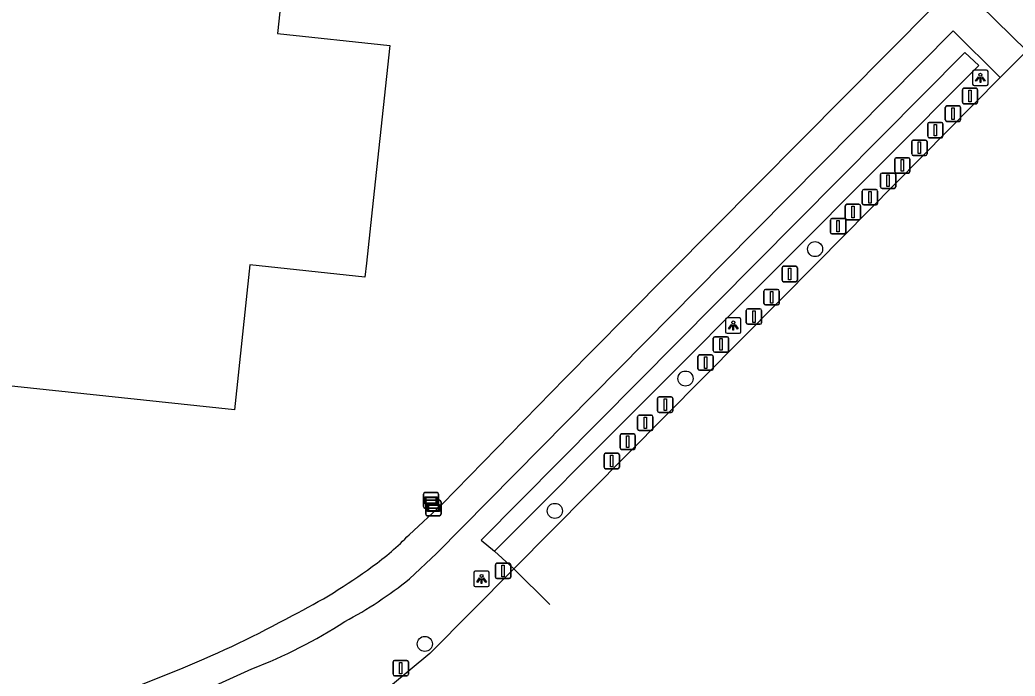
# Model space of a CAD drawing. Extents: x 162186 to 163152, y 385513 to 386513.
# Drawn here: x 162900.8 to 162965.2, y 386223.2 to 386265.8 of the extents above; entities that cross this region are included whole.
import ezdxf

# ---------------------------------------------------------------- set-up
doc = ezdxf.new("R2010")
doc.units = 0
for name, color, linetype in [('IMGEO_Afsluitpaal', 7, 'Continuous'), ('IMGEO_Boom', 7, 'Continuous'), ('IMGEO_Duiker', 7, 'Continuous'), ('IMGEO_Lichtpunt', 7, 'Continuous'), ('IMGEO_Pand', 7, 'Continuous'), ('IMGEO_Rijbaan_lokaal_open', 7, 'Continuous'), ('IMGEO_Verklikker', 7, 'Continuous'), ('IMGEO_Voetpad_open', 7, 'Continuous'), ('IMGEO_Waterloop', 7, 'Continuous')]:
    doc.layers.add(name, color=color, linetype=linetype)

msp = doc.modelspace()

# ---------------------------------------------------------------- linework, layer by layer
at = {"layer": 'IMGEO_Afsluitpaal'}
for p, q in [((162961.829, 386260.441), (162961.829, 386261.241)), ((162961.829, 386261.241), (162961.829, 386260.441)), ((162961.929, 386261.341), (162962.719, 386261.341)), ((162962.719, 386261.341), (162961.929, 386261.341)), ((162962.819, 386261.241), (162962.819, 386260.441)), ((162962.819, 386260.441), (162962.819, 386261.241)), ((162960.724, 386259.298), (162960.724, 386260.098)), ((162960.724, 386260.098), (162960.724, 386259.298)), ((162960.824, 386260.198), (162961.614, 386260.198)), ((162961.614, 386260.198), (162960.824, 386260.198)), ((162961.714, 386260.098), (162961.714, 386259.298)), ((162961.714, 386259.298), (162961.714, 386260.098)), ((162962.719, 386260.341), (162961.929, 386260.341)), ((162961.929, 386260.341), (162962.719, 386260.341)), ((162959.681, 386259.129), (162960.471, 386259.129)), ((162960.471, 386259.129), (162959.681, 386259.129)), ((162961.614, 386259.198), (162960.824, 386259.198)), ((162960.824, 386259.198), (162961.614, 386259.198)), ((162959.581, 386258.229), (162959.581, 386259.029)), ((162959.581, 386259.029), (162959.581, 386258.229)), ((162960.571, 386259.029), (162960.571, 386258.229)), ((162960.571, 386258.229), (162960.571, 386259.029)), ((162958.549, 386257.087), (162958.549, 386257.887)), ((162958.549, 386257.887), (162958.549, 386257.087)), ((162958.649, 386257.987), (162959.439, 386257.987)), ((162959.439, 386257.987), (162958.649, 386257.987)), ((162959.539, 386257.887), (162959.539, 386257.087)), ((162959.539, 386257.087), (162959.539, 386257.887)), ((162960.471, 386258.129), (162959.681, 386258.129)), ((162959.681, 386258.129), (162960.471, 386258.129)), ((162957.444, 386255.944), (162957.444, 386256.744)), ((162957.444, 386256.744), (162957.444, 386255.944)), ((162957.544, 386256.844), (162958.334, 386256.844)), ((162958.334, 386256.844), (162957.544, 386256.844)), ((162958.434, 386256.744), (162958.434, 386255.944)), ((162958.434, 386255.944), (162958.434, 386256.744)), ((162959.439, 386256.987), (162958.649, 386256.987)), ((162958.649, 386256.987), (162959.439, 386256.987)), ((162956.522, 386254.949), (162956.522, 386255.749)), ((162956.522, 386255.749), (162956.522, 386254.949)), ((162956.622, 386255.849), (162957.412, 386255.849)), ((162957.412, 386255.849), (162956.622, 386255.849)), ((162957.512, 386255.749), (162957.512, 386254.949)), ((162957.512, 386254.949), (162957.512, 386255.749)), ((162958.334, 386255.844), (162957.544, 386255.844)), ((162957.544, 386255.844), (162958.334, 386255.844)), ((162955.343, 386253.88), (162955.343, 386254.68)), ((162955.343, 386254.68), (162955.343, 386253.88)), ((162955.443, 386254.78), (162956.233, 386254.78)), ((162956.233, 386254.78), (162955.443, 386254.78)), ((162956.333, 386254.68), (162956.333, 386253.88)), ((162956.333, 386253.88), (162956.333, 386254.68)), ((162957.412, 386254.849), (162956.622, 386254.849)), ((162956.622, 386254.849), (162957.412, 386254.849)), ((162954.237, 386252.922), (162954.237, 386253.722)), ((162954.237, 386253.722), (162954.237, 386252.922)), ((162954.337, 386253.822), (162955.127, 386253.822)), ((162955.127, 386253.822), (162954.337, 386253.822)), ((162955.227, 386253.722), (162955.227, 386252.922)), ((162955.227, 386252.922), (162955.227, 386253.722)), ((162956.233, 386253.78), (162955.443, 386253.78)), ((162955.443, 386253.78), (162956.233, 386253.78)), ((162953.279, 386252.001), (162953.279, 386252.801)), ((162953.279, 386252.801), (162953.279, 386252.001)), ((162953.379, 386252.901), (162954.169, 386252.901)), ((162954.169, 386252.901), (162953.379, 386252.901)), ((162954.269, 386252.801), (162954.269, 386252.001)), ((162954.269, 386252.001), (162954.269, 386252.801)), ((162955.127, 386252.822), (162954.337, 386252.822)), ((162954.337, 386252.822), (162955.127, 386252.822)), ((162954.169, 386251.901), (162953.379, 386251.901)), ((162953.379, 386251.901), (162954.169, 386251.901)), ((162950.146, 386248.905), (162950.146, 386249.705)), ((162950.146, 386249.705), (162950.146, 386248.905)), ((162950.246, 386249.805), (162951.036, 386249.805)), ((162951.036, 386249.805), (162950.246, 386249.805)), ((162951.136, 386249.705), (162951.136, 386248.905)), ((162951.136, 386248.905), (162951.136, 386249.705)), ((162951.036, 386248.805), (162950.246, 386248.805)), ((162950.246, 386248.805), (162951.036, 386248.805)), ((162948.967, 386247.394), (162948.967, 386248.194)), ((162948.967, 386248.194), (162948.967, 386247.394)), ((162949.067, 386248.294), (162949.857, 386248.294)), ((162949.857, 386248.294), (162949.067, 386248.294)), ((162949.957, 386248.194), (162949.957, 386247.394)), ((162949.957, 386247.394), (162949.957, 386248.194)), ((162947.824, 386246.141), (162947.824, 386246.941)), ((162947.824, 386246.941), (162947.824, 386246.141)), ((162947.924, 386247.041), (162948.714, 386247.041)), ((162948.714, 386247.041), (162947.924, 386247.041)), ((162948.814, 386246.941), (162948.814, 386246.141)), ((162948.814, 386246.141), (162948.814, 386246.941)), ((162949.857, 386247.294), (162949.067, 386247.294)), ((162949.067, 386247.294), (162949.857, 386247.294)), ((162948.714, 386246.041), (162947.924, 386246.041)), ((162947.924, 386246.041), (162948.714, 386246.041)), ((162945.687, 386244.335), (162945.687, 386245.135)), ((162945.687, 386245.135), (162945.687, 386244.335)), ((162945.787, 386245.235), (162946.577, 386245.235)), ((162946.577, 386245.235), (162945.787, 386245.235)), ((162946.677, 386245.135), (162946.677, 386244.335)), ((162946.677, 386244.335), (162946.677, 386245.135)), ((162944.692, 386243.156), (162944.692, 386243.956)), ((162944.692, 386243.956), (162944.692, 386243.156)), ((162944.792, 386244.056), (162945.582, 386244.056)), ((162945.582, 386244.056), (162944.792, 386244.056)), ((162945.682, 386243.956), (162945.682, 386243.156)), ((162945.682, 386243.156), (162945.682, 386243.956)), ((162946.577, 386244.235), (162945.787, 386244.235)), ((162945.787, 386244.235), (162946.577, 386244.235)), ((162945.582, 386243.056), (162944.792, 386243.056)), ((162944.792, 386243.056), (162945.582, 386243.056)), ((162942.075, 386240.428), (162942.075, 386241.228)), ((162942.075, 386241.228), (162942.075, 386240.428)), ((162942.175, 386241.328), (162942.965, 386241.328)), ((162942.965, 386241.328), (162942.175, 386241.328)), ((162943.065, 386241.228), (162943.065, 386240.428)), ((162943.065, 386240.428), (162943.065, 386241.228)), ((162940.785, 386239.249), (162940.785, 386240.049)), ((162940.785, 386240.049), (162940.785, 386239.249)), ((162940.885, 386240.149), (162941.675, 386240.149)), ((162941.675, 386240.149), (162940.885, 386240.149)), ((162941.775, 386240.049), (162941.775, 386239.249)), ((162941.775, 386239.249), (162941.775, 386240.049)), ((162942.965, 386240.328), (162942.175, 386240.328)), ((162942.175, 386240.328), (162942.965, 386240.328)), ((162941.675, 386239.149), (162940.885, 386239.149)), ((162940.885, 386239.149), (162941.675, 386239.149)), ((162939.643, 386238.033), (162939.643, 386238.833)), ((162939.643, 386238.833), (162939.643, 386238.033)), ((162939.743, 386238.933), (162940.533, 386238.933)), ((162940.533, 386238.933), (162939.743, 386238.933)), ((162940.633, 386238.833), (162940.633, 386238.033)), ((162940.633, 386238.033), (162940.633, 386238.833)), ((162940.533, 386237.933), (162939.743, 386237.933)), ((162939.743, 386237.933), (162940.533, 386237.933)), ((162938.611, 386236.78), (162938.611, 386237.58)), ((162938.611, 386237.58), (162938.611, 386236.78)), ((162938.711, 386237.68), (162939.501, 386237.68)), ((162939.501, 386237.68), (162938.711, 386237.68)), ((162939.601, 386237.58), (162939.601, 386236.78)), ((162939.601, 386236.78), (162939.601, 386237.58)), ((162939.501, 386236.68), (162938.711, 386236.68)), ((162938.711, 386236.68), (162939.501, 386236.68)), ((162931.571, 386229.648), (162931.571, 386230.448)), ((162931.571, 386230.448), (162931.571, 386229.648)), ((162931.671, 386230.548), (162932.461, 386230.548)), ((162932.461, 386230.548), (162931.671, 386230.548)), ((162932.561, 386230.448), (162932.561, 386229.648)), ((162932.561, 386229.648), (162932.561, 386230.448)), ((162932.461, 386229.548), (162931.671, 386229.548)), ((162931.671, 386229.548), (162932.461, 386229.548)), ((162924.937, 386223.346), (162924.937, 386224.146)), ((162924.937, 386224.146), (162924.937, 386223.346)), ((162925.037, 386224.246), (162925.827, 386224.246)), ((162925.827, 386224.246), (162925.037, 386224.246)), ((162925.927, 386224.146), (162925.927, 386223.346)), ((162925.927, 386223.346), (162925.927, 386224.146)), ((162925.827, 386223.246), (162925.037, 386223.246)), ((162925.037, 386223.246), (162925.827, 386223.246))]:
    msp.add_line(p, q, dxfattribs=at)
for points in [[(162962.249, 386261.216), (162962.399, 386261.216), (162962.399, 386260.466), (162962.249, 386260.466), (162962.249, 386261.216)], [(162961.144, 386260.073), (162961.294, 386260.073), (162961.294, 386259.323), (162961.144, 386259.323), (162961.144, 386260.073)], [(162960.001, 386259.004), (162960.151, 386259.004), (162960.151, 386258.254), (162960.001, 386258.254), (162960.001, 386259.004)], [(162958.969, 386257.862), (162959.119, 386257.862), (162959.119, 386257.112), (162958.969, 386257.112), (162958.969, 386257.862)], [(162957.864, 386256.719), (162958.014, 386256.719), (162958.014, 386255.969), (162957.864, 386255.969), (162957.864, 386256.719)], [(162956.942, 386255.724), (162957.092, 386255.724), (162957.092, 386254.974), (162956.942, 386254.974), (162956.942, 386255.724)], [(162955.763, 386254.655), (162955.913, 386254.655), (162955.913, 386253.905), (162955.763, 386253.905), (162955.763, 386254.655)], [(162954.657, 386253.697), (162954.807, 386253.697), (162954.807, 386252.947), (162954.657, 386252.947), (162954.657, 386253.697)], [(162953.699, 386252.776), (162953.849, 386252.776), (162953.849, 386252.026), (162953.699, 386252.026), (162953.699, 386252.776)], [(162950.566, 386249.68), (162950.716, 386249.68), (162950.716, 386248.93), (162950.566, 386248.93), (162950.566, 386249.68)], [(162949.387, 386248.169), (162949.537, 386248.169), (162949.537, 386247.419), (162949.387, 386247.419), (162949.387, 386248.169)], [(162948.244, 386246.916), (162948.394, 386246.916), (162948.394, 386246.166), (162948.244, 386246.166), (162948.244, 386246.916)], [(162946.107, 386245.11), (162946.257, 386245.11), (162946.257, 386244.36), (162946.107, 386244.36), (162946.107, 386245.11)], [(162945.112, 386243.931), (162945.262, 386243.931), (162945.262, 386243.181), (162945.112, 386243.181), (162945.112, 386243.931)], [(162942.495, 386241.203), (162942.645, 386241.203), (162942.645, 386240.453), (162942.495, 386240.453), (162942.495, 386241.203)], [(162941.205, 386240.024), (162941.355, 386240.024), (162941.355, 386239.274), (162941.205, 386239.274), (162941.205, 386240.024)], [(162940.063, 386238.808), (162940.213, 386238.808), (162940.213, 386238.058), (162940.063, 386238.058), (162940.063, 386238.808)], [(162939.031, 386237.555), (162939.181, 386237.555), (162939.181, 386236.805), (162939.031, 386236.805), (162939.031, 386237.555)], [(162931.991, 386230.423), (162932.141, 386230.423), (162932.141, 386229.673), (162931.991, 386229.673), (162931.991, 386230.423)], [(162925.357, 386224.121), (162925.507, 386224.121), (162925.507, 386223.371), (162925.357, 386223.371), (162925.357, 386224.121)]]:
    msp.add_lwpolyline(points, dxfattribs=at)
for centre, start, end in [((162961.929, 386261.241), 90, 180), ((162961.929, 386261.241), 90, 180), ((162962.719, 386261.241), 0, 90), ((162962.719, 386261.241), 360, 90), ((162961.929, 386260.441), 180, 270), ((162961.929, 386260.441), 180, 270), ((162962.719, 386260.441), 270, 0), ((162962.719, 386260.441), 270, 0), ((162960.824, 386260.098), 90, 180), ((162960.824, 386260.098), 90, 180), ((162961.614, 386260.098), 0, 90), ((162961.614, 386260.098), 360, 90), ((162959.681, 386259.029), 90, 180), ((162959.681, 386259.029), 90, 180), ((162960.471, 386259.029), 0, 90), ((162960.471, 386259.029), 360, 90), ((162960.824, 386259.298), 180, 270), ((162960.824, 386259.298), 180, 270), ((162961.614, 386259.298), 270, 0), ((162961.614, 386259.298), 270, 0), ((162958.649, 386257.887), 90, 180), ((162958.649, 386257.887), 90, 180), ((162959.439, 386257.887), 0, 90), ((162959.439, 386257.887), 360, 90), ((162959.681, 386258.229), 180, 270), ((162959.681, 386258.229), 180, 270), ((162960.471, 386258.229), 270, 0), ((162960.471, 386258.229), 270, 0), ((162957.544, 386256.744), 90, 180), ((162957.544, 386256.744), 90, 180), ((162958.334, 386256.744), 0, 90), ((162958.334, 386256.744), 360, 90), ((162958.649, 386257.087), 180, 270), ((162958.649, 386257.087), 180, 270), ((162959.439, 386257.087), 270, 0), ((162959.439, 386257.087), 270, 0), ((162957.544, 386255.944), 180, 270), ((162957.544, 386255.944), 180, 270), ((162958.334, 386255.944), 270, 0), ((162958.334, 386255.944), 270, 0), ((162956.622, 386255.749), 90, 180), ((162956.622, 386255.749), 90, 180), ((162957.412, 386255.749), 0, 90), ((162957.412, 386255.749), 360, 90), ((162955.443, 386254.68), 90, 180), ((162955.443, 386254.68), 90, 180), ((162956.233, 386254.68), 0, 90), ((162956.233, 386254.68), 360, 90), ((162956.622, 386254.949), 180, 270), ((162956.622, 386254.949), 180, 270), ((162957.412, 386254.949), 270, 0), ((162957.412, 386254.949), 270, 0), ((162954.337, 386253.722), 90, 180), ((162954.337, 386253.722), 90, 180), ((162955.127, 386253.722), 0, 90), ((162955.127, 386253.722), 360, 90), ((162955.443, 386253.88), 180, 270), ((162955.443, 386253.88), 180, 270), ((162956.233, 386253.88), 270, 0), ((162956.233, 386253.88), 270, 0), ((162953.379, 386252.801), 90, 180), ((162953.379, 386252.801), 90, 180), ((162954.169, 386252.801), 0, 90), ((162954.169, 386252.801), 360, 90), ((162954.337, 386252.922), 180, 270), ((162954.337, 386252.922), 180, 270), ((162955.127, 386252.922), 270, 0), ((162955.127, 386252.922), 270, 0), ((162953.379, 386252.001), 180, 270), ((162953.379, 386252.001), 180, 270), ((162954.169, 386252.001), 270, 0), ((162954.169, 386252.001), 270, 0), ((162950.246, 386249.705), 90, 180), ((162950.246, 386249.705), 90, 180), ((162951.036, 386249.705), 0, 90), ((162951.036, 386249.705), 360, 90), ((162950.246, 386248.905), 180, 270), ((162950.246, 386248.905), 180, 270), ((162951.036, 386248.905), 270, 0), ((162951.036, 386248.905), 270, 0), ((162949.067, 386248.194), 90, 180), ((162949.067, 386248.194), 90, 180), ((162949.857, 386248.194), 0, 90), ((162949.857, 386248.194), 360, 90), ((162947.924, 386246.941), 90, 180), ((162947.924, 386246.941), 90, 180), ((162948.714, 386246.941), 0, 90), ((162948.714, 386246.941), 360, 90), ((162949.067, 386247.394), 180, 270), ((162949.067, 386247.394), 180, 270), ((162949.857, 386247.394), 270, 0), ((162949.857, 386247.394), 270, 0), ((162947.924, 386246.141), 180, 270), ((162947.924, 386246.141), 180, 270), ((162948.714, 386246.141), 270, 0), ((162948.714, 386246.141), 270, 0), ((162945.787, 386245.135), 90, 180), ((162945.787, 386245.135), 90, 180), ((162946.577, 386245.135), 0, 90), ((162946.577, 386245.135), 360, 90), ((162945.787, 386244.335), 180, 270), ((162945.787, 386244.335), 180, 270), ((162946.577, 386244.335), 270, 0), ((162946.577, 386244.335), 270, 0), ((162944.792, 386243.956), 90, 180), ((162944.792, 386243.956), 90, 180), ((162945.582, 386243.956), 0, 90), ((162945.582, 386243.956), 360, 90), ((162944.792, 386243.156), 180, 270), ((162944.792, 386243.156), 180, 270), ((162945.582, 386243.156), 270, 0), ((162945.582, 386243.156), 270, 0), ((162942.175, 386241.228), 90, 180), ((162942.175, 386241.228), 90, 180), ((162942.965, 386241.228), 0, 90), ((162942.965, 386241.228), 360, 90), ((162942.175, 386240.428), 180, 270), ((162942.175, 386240.428), 180, 270), ((162942.965, 386240.428), 270, 0), ((162942.965, 386240.428), 270, 0), ((162940.885, 386240.049), 90, 180), ((162940.885, 386240.049), 90, 180), ((162941.675, 386240.049), 0, 90), ((162941.675, 386240.049), 360, 90), ((162940.885, 386239.249), 180, 270), ((162940.885, 386239.249), 180, 270), ((162941.675, 386239.249), 270, 0), ((162941.675, 386239.249), 270, 0), ((162939.743, 386238.833), 90, 180), ((162939.743, 386238.833), 90, 180), ((162940.533, 386238.833), 0, 90), ((162940.533, 386238.833), 360, 90), ((162939.743, 386238.033), 180, 270), ((162939.743, 386238.033), 180, 270), ((162940.533, 386238.033), 270, 0), ((162940.533, 386238.033), 270, 0), ((162938.711, 386237.58), 90, 180), ((162938.711, 386237.58), 90, 180), ((162939.501, 386237.58), 0, 90), ((162939.501, 386237.58), 360, 90), ((162938.711, 386236.78), 180, 270), ((162938.711, 386236.78), 180, 270), ((162939.501, 386236.78), 270, 0), ((162939.501, 386236.78), 270, 0), ((162931.671, 386230.448), 90, 180), ((162931.671, 386230.448), 90, 180), ((162932.461, 386230.448), 0, 90), ((162932.461, 386230.448), 360, 90), ((162931.671, 386229.648), 180, 270), ((162931.671, 386229.648), 180, 270), ((162932.461, 386229.648), 270, 0), ((162932.461, 386229.648), 270, 0), ((162925.037, 386224.146), 90, 180), ((162925.037, 386224.146), 90, 180), ((162925.827, 386224.146), 0, 90), ((162925.827, 386224.146), 360, 90), ((162925.037, 386223.346), 180, 270), ((162925.037, 386223.346), 180, 270), ((162925.827, 386223.346), 270, 0), ((162925.827, 386223.346), 270, 0)]:
    msp.add_arc(centre, 0.1, start, end, dxfattribs=at)
at = {"layer": 'IMGEO_Boom'}
for centre in [(162952.283, 386250.917), (162943.884, 386242.521), (162935.421, 386233.943), (162926.997, 386225.316)]:
    msp.add_circle(centre, 0.489, dxfattribs=at)
at = {"layer": 'IMGEO_Duiker'}
msp.add_lwpolyline([(162931.516, 386231.325), (162932.759, 386230.18), (162935.089, 386227.868)], dxfattribs=at)
at = {"layer": 'IMGEO_Lichtpunt'}
for p, q in [((162962.495, 386262.423), (162962.495, 386261.616)), ((162962.495, 386262.423), (162962.495, 386261.616)), ((162963.397, 386262.518), (162962.589, 386262.518)), ((162963.397, 386262.518), (162962.589, 386262.518)), ((162963.491, 386261.616), (162963.491, 386262.423)), ((162963.491, 386261.616), (162963.491, 386262.423)), ((162962.589, 386261.522), (162963.397, 386261.522)), ((162962.589, 386261.522), (162963.397, 386261.522)), ((162946.483, 386246.36), (162946.483, 386245.553)), ((162946.483, 386246.36), (162946.483, 386245.553)), ((162947.385, 386246.455), (162946.577, 386246.455)), ((162947.385, 386246.455), (162946.577, 386246.455)), ((162947.479, 386245.553), (162947.479, 386246.36)), ((162947.479, 386245.553), (162947.479, 386246.36)), ((162946.577, 386245.459), (162947.385, 386245.459)), ((162946.577, 386245.459), (162947.385, 386245.459)), ((162930.173, 386229.931), (162930.173, 386229.124)), ((162930.173, 386229.931), (162930.173, 386229.124)), ((162931.075, 386230.026), (162930.267, 386230.026)), ((162931.075, 386230.026), (162930.267, 386230.026)), ((162931.169, 386229.124), (162931.169, 386229.931)), ((162931.169, 386229.124), (162931.169, 386229.931)), ((162930.267, 386229.03), (162931.075, 386229.03)), ((162930.267, 386229.03), (162931.075, 386229.03))]:
    msp.add_line(p, q, dxfattribs=at)
for points in [[(162962.869, 386262.087), (162962.908, 386262.059), (162962.72, 386261.797), (162962.682, 386261.824), (162962.869, 386262.087)], [(162962.971, 386262.039), (162963.018, 386262.039), (162963.018, 386261.717), (162962.971, 386261.717), (162962.971, 386262.039)], [(162963.081, 386262.059), (162963.119, 386262.086), (162963.306, 386261.824), (162963.267, 386261.796), (162963.081, 386262.059)], [(162946.857, 386246.024), (162946.896, 386245.996), (162946.708, 386245.734), (162946.67, 386245.761), (162946.857, 386246.024)], [(162946.959, 386245.976), (162947.006, 386245.976), (162947.006, 386245.654), (162946.959, 386245.654), (162946.959, 386245.976)], [(162947.069, 386245.996), (162947.107, 386246.023), (162947.294, 386245.761), (162947.255, 386245.733), (162947.069, 386245.996)], [(162930.547, 386229.595), (162930.586, 386229.567), (162930.398, 386229.305), (162930.36, 386229.332), (162930.547, 386229.595)], [(162930.649, 386229.547), (162930.696, 386229.547), (162930.696, 386229.225), (162930.649, 386229.225), (162930.649, 386229.547)], [(162930.759, 386229.567), (162930.797, 386229.594), (162930.984, 386229.332), (162930.945, 386229.304), (162930.759, 386229.567)]]:
    msp.add_lwpolyline(points, dxfattribs=at)
for centre in [(162962.994, 386262.221), (162946.982, 386246.158), (162930.672, 386229.729)]:
    msp.add_circle(centre, 0.0994, dxfattribs=at)
for centre, start, end in [((162962.589, 386262.423), 90, 180), ((162962.589, 386262.423), 90, 180), ((162963.397, 386262.423), 0, 90), ((162963.397, 386262.423), 0, 90), ((162962.589, 386261.616), 180, 270), ((162962.589, 386261.616), 180, 270), ((162963.397, 386261.616), 270, 0), ((162963.397, 386261.616), 270, 360), ((162946.577, 386246.36), 90, 180), ((162946.577, 386246.36), 90, 180), ((162947.385, 386246.36), 0, 90), ((162947.385, 386246.36), 0, 90), ((162946.577, 386245.553), 180, 270), ((162946.577, 386245.553), 180, 270), ((162947.385, 386245.553), 270, 0), ((162947.385, 386245.553), 270, 360), ((162930.267, 386229.931), 90, 180), ((162930.267, 386229.931), 90, 180), ((162931.075, 386229.931), 0, 90), ((162931.075, 386229.931), 0, 90), ((162930.267, 386229.124), 180, 270), ((162930.267, 386229.124), 180, 270), ((162931.075, 386229.124), 270, 0), ((162931.075, 386229.124), 270, 360)]:
    msp.add_arc(centre, 0.0946, start, end, dxfattribs=at)
at = {"layer": 'IMGEO_Pand'}
msp.add_lwpolyline([(162913.77, 386310.649), (162910.367, 386278.872), (162918.847, 386277.964), (162917.449, 386264.906), (162924.722, 386264.128), (162923.645, 386254.069), (162923.209, 386250), (162923.112, 386249.097), (162915.666, 386249.894), (162914.659, 386240.49), (162896.545, 386242.429)], dxfattribs=at)
at = {"layer": 'IMGEO_Rijbaan_lokaal_open'}
for points in [[(162965.999, 386263.763), (162964.276, 386262.048)], [(162964.276, 386262.048), (162952.394, 386250), (162932.759, 386230.18), (162927.329, 386224.699), (162924.767, 386222.581), (162923.413, 386221.9), (162916.535, 386218.443), (162916.133, 386218.279)]]:
    msp.add_lwpolyline(points, dxfattribs=at)
at = {"layer": 'IMGEO_Verklikker'}
for p, q in [((162926.902, 386234.225), (162926.902, 386235.025)), ((162926.902, 386235.025), (162926.902, 386234.225)), ((162927.002, 386235.125), (162927.792, 386235.125)), ((162927.792, 386235.125), (162927.002, 386235.125)), ((162927.157, 386234.631), (162927.947, 386234.631)), ((162927.947, 386234.631), (162927.157, 386234.631)), ((162927.892, 386235.025), (162927.892, 386234.225)), ((162927.892, 386234.225), (162927.892, 386235.025)), ((162927.792, 386234.125), (162927.002, 386234.125)), ((162927.002, 386234.125), (162927.792, 386234.125)), ((162927.057, 386233.731), (162927.057, 386234.531)), ((162927.057, 386234.531), (162927.057, 386233.731)), ((162928.047, 386234.531), (162928.047, 386233.731)), ((162928.047, 386233.731), (162928.047, 386234.531)), ((162927.947, 386233.631), (162927.157, 386233.631)), ((162927.157, 386233.631), (162927.947, 386233.631))]:
    msp.add_line(p, q, dxfattribs=at)
for points in [[(162927.003, 386234.857), (162927.791, 386234.857), (162927.791, 386234.393), (162927.003, 386234.393), (162927.003, 386234.857)], [(162927.068, 386234.792), (162927.068, 386234.458), (162927.726, 386234.458), (162927.726, 386234.792), (162927.068, 386234.792)], [(162927.158, 386234.363), (162927.946, 386234.363), (162927.946, 386233.899), (162927.158, 386233.899), (162927.158, 386234.363)], [(162927.223, 386234.298), (162927.223, 386233.964), (162927.881, 386233.964), (162927.881, 386234.298), (162927.223, 386234.298)]]:
    msp.add_lwpolyline(points, dxfattribs=at)
for centre, start, end in [((162927.002, 386235.025), 90, 180), ((162927.002, 386235.025), 90, 180), ((162927.157, 386234.531), 90, 180), ((162927.157, 386234.531), 90, 180), ((162927.792, 386235.025), 0, 90), ((162927.792, 386235.025), 360, 90), ((162927.947, 386234.531), 0, 90), ((162927.947, 386234.531), 360, 90), ((162927.002, 386234.225), 180, 270), ((162927.002, 386234.225), 180, 270), ((162927.792, 386234.225), 270, 0), ((162927.792, 386234.225), 270, 0), ((162927.157, 386233.731), 180, 270), ((162927.157, 386233.731), 180, 270), ((162927.947, 386233.731), 270, 0), ((162927.947, 386233.731), 270, 0)]:
    msp.add_arc(centre, 0.1, start, end, dxfattribs=at)
at = {"layer": 'IMGEO_Voetpad_open'}
for points in [[(162925.972, 386232.4), (162928.11, 386234.369), (162936.084, 386242.543), (162940.031, 386246.528), (162959.911, 386266.582), (162977.136, 386284.048), (162997.683, 386304.871), (163005.731, 386313.003), (163017.667, 386325.124), (163028.042, 386335.652), (163034.43, 386342.186)], [(162965.999, 386263.763), (162962.979, 386266.733), (162978.545, 386282.186)], [(162926.01, 386229.545), (162927.743, 386231.172), (162946.335, 386250), (162961.237, 386265.066), (162964.276, 386262.048)], [(162850.667, 386214.876), (162853.468, 386214.775), (162855.81, 386214.836), (162857.381, 386214.889), (162870.407, 386215.797), (162887.893, 386217.101), (162891.508, 386217.378), (162891.499, 386217.652), (162891.335, 386218.537), (162896.392, 386219.384), (162896.541, 386218.703), (162897.175, 386218.883), (162898.888, 386219.402), (162900.959, 386219.994), (162902.237, 386220.388), (162904.782, 386221.275), (162908.596, 386222.669), (162911.328, 386223.775)], [(162908.947, 386216.068), (162908.627, 386220.454), (162909.123, 386220.679), (162915.791, 386223.705)]]:
    msp.add_lwpolyline(points, dxfattribs=at)
for centre, radius, start, end in [((162914.54, 386243.211), 15.734, 305.05012, 316.59997), ((162902.145, 386259.445), 36.153, 296.76806, 306.35626), ((162909.44, 386250.017), 26.337, 298.00828, 308.98711), ((162885.683, 386286.571), 67.831, 292.21437, 298.86386), ((162904.21, 386253.932), 32.369, 290.96365, 302.93327)]:
    msp.add_arc(centre, radius, start, end, dxfattribs=at)
at = {"layer": 'IMGEO_Waterloop'}
msp.add_lwpolyline([(162931.516, 386231.325), (162950.123, 386250), (162962.89, 386262.813), (162961.98, 386263.674), (162948.434, 386250), (162930.644, 386232.041), (162931.516, 386231.325)], dxfattribs=at)

doc.saveas('drawing.dxf')
